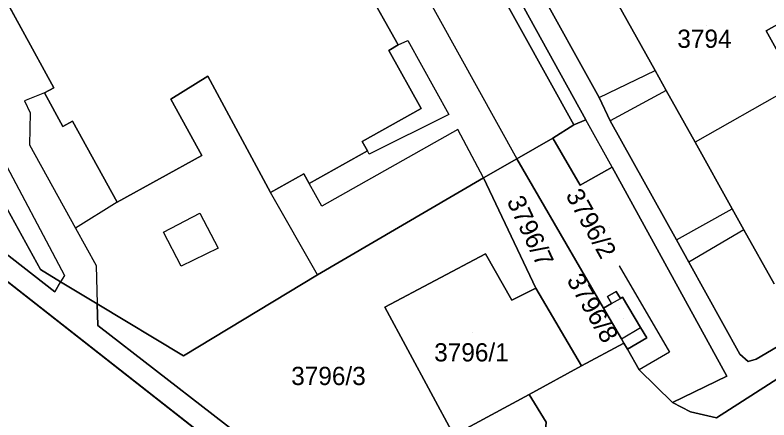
# Model space of a CAD drawing. Extents: x -262715 to -259381, y -1237238 to -1231182.
# Drawn here: x -261574 to -261491.3, y -1235619.2 to -1235574.8 of the extents above; entities that cross this region are included whole.
import ezdxf

# ---------------------------------------------------------------- set-up
doc = ezdxf.new("R2010")
doc.units = 0
for name, color, linetype in [('body_kn', 7, 'Continuous'), ('kladpar_druhypozemkov', 7, 'Continuous'), ('kladpar_hranice', 7, 'Continuous'), ('kladpar_parcelnecisla', 7, 'Continuous'), ('kladpar_plochy', 7, 'Continuous'), ('kladpar_sipky', 7, 'Continuous'), ('zappar_hrandruhpozemk', 7, 'Continuous')]:
    doc.layers.add(name, color=color, linetype=linetype)

msp = doc.modelspace()

# ---------------------------------------------------------------- linework, layer by layer
at = {"layer": 'body_kn'}
for p, q in [((-261491.62, -1235576.51), (-261491.62, -1235576.51)), ((-261532, -1235578.05), (-261532, -1235578.05)), ((-261532, -1235578.05), (-261532, -1235578.05)), ((-261530.95, -1235577.58), (-261530.95, -1235577.58)), ((-261533.03, -1235578.67), (-261533.03, -1235578.67)), ((-261503.8, -1235580.87), (-261503.8, -1235580.87)), ((-261552.88, -1235581.48), (-261552.88, -1235581.48)), ((-261569.77, -1235582.75), (-261569.77, -1235582.75)), ((-261502.58, -1235583.06), (-261502.58, -1235583.06)), ((-261502.58, -1235583.06), (-261502.58, -1235583.06)), ((-261570.82, -1235583.33), (-261570.82, -1235583.33)), ((-261570.82, -1235583.33), (-261570.82, -1235583.33)), ((-261509.95, -1235583.84), (-261509.95, -1235583.84)), ((-261509.95, -1235583.84), (-261509.95, -1235583.84)), ((-261573.01, -1235584.2), (-261573.01, -1235584.2)), ((-261556.94, -1235584.01), (-261556.94, -1235584.01)), ((-261572.39, -1235585.51), (-261572.39, -1235585.51)), ((-261529.48, -1235585.05), (-261529.48, -1235585.05)), ((-261526.43, -1235585.7), (-261526.43, -1235585.7)), ((-261511.39, -1235586.29), (-261511.39, -1235586.29)), ((-261508.74, -1235586.37), (-261508.74, -1235586.37)), ((-261568.8, -1235587), (-261568.8, -1235587)), ((-261567.75, -1235586.43), (-261567.75, -1235586.43)), ((-261512.73, -1235586.81), (-261512.73, -1235586.81)), ((-261525.45, -1235587.32), (-261525.45, -1235587.32)), ((-261535.94, -1235588.64), (-261535.94, -1235588.64)), ((-261515.02, -1235588.3), (-261515.02, -1235588.3)), ((-261499.41, -1235588.74), (-261499.41, -1235588.74)), ((-261572.46, -1235589.01), (-261572.46, -1235589.01)), ((-261535.36, -1235589.69), (-261535.36, -1235589.69)), ((-261553.53, -1235590.19), (-261553.53, -1235590.19)), ((-261535.17, -1235590.03), (-261535.17, -1235590.03)), ((-261518.98, -1235590.57), (-261518.98, -1235590.57)), ((-261518.98, -1235590.57), (-261518.98, -1235590.57)), ((-261508.53, -1235591.48), (-261508.53, -1235591.48)), ((-261508.53, -1235591.48), (-261508.53, -1235591.48)), ((-261542.35, -1235592.21), (-261542.35, -1235592.21)), ((-261522.62, -1235592.63), (-261522.62, -1235592.63)), ((-261522.62, -1235592.63), (-261522.62, -1235592.63)), ((-261541.77, -1235593.25), (-261541.77, -1235593.25)), ((-261512.04, -1235593.46), (-261512.04, -1235593.46)), ((-261546.01, -1235594.24), (-261546.01, -1235594.24)), ((-261562.84, -1235595.32), (-261562.84, -1235595.32)), ((-261562.84, -1235595.32), (-261562.84, -1235595.32)), ((-261540.39, -1235595.73), (-261540.39, -1235595.73)), ((-261495.34, -1235596.03), (-261495.34, -1235596.03)), ((-261553.76, -1235596.51), (-261553.76, -1235596.51)), ((-261553.76, -1235596.51), (-261553.76, -1235596.51)), ((-261567.41, -1235598.17), (-261567.41, -1235598.17)), ((-261567.41, -1235598.17), (-261567.41, -1235598.17)), ((-261557.75, -1235598.59), (-261557.75, -1235598.59)), ((-261494.05, -1235598.35), (-261494.05, -1235598.35)), ((-261494.05, -1235598.35), (-261494.05, -1235598.35)), ((-261501.46, -1235599.43), (-261501.46, -1235599.43)), ((-261501.46, -1235599.43), (-261501.46, -1235599.43)), ((-261551.77, -1235600.36), (-261551.77, -1235600.36)), ((-261522.42, -1235600.96), (-261522.42, -1235600.96)), ((-261500.09, -1235601.9), (-261500.09, -1235601.9)), ((-261571.26, -1235602.7), (-261571.26, -1235602.7)), ((-261565.15, -1235602.25), (-261565.15, -1235602.25)), ((-261555.81, -1235602.33), (-261555.81, -1235602.33)), ((-261507.74, -1235602.3), (-261507.74, -1235602.3)), ((-261568.63, -1235603.35), (-261568.63, -1235603.35)), ((-261540.84, -1235603.28), (-261540.84, -1235603.28)), ((-261540.84, -1235603.28), (-261540.84, -1235603.28)), ((-261569.04, -1235604.04), (-261569.04, -1235604.04)), ((-261569.69, -1235605.13), (-261569.69, -1235605.13)), ((-261516.9, -1235604.73), (-261516.9, -1235604.73)), ((-261516.9, -1235604.73), (-261516.9, -1235604.73)), ((-261508.07, -1235605.1), (-261508.07, -1235605.1)), ((-261519.53, -1235606.07), (-261519.53, -1235606.07)), ((-261509.03, -1235605.66), (-261509.03, -1235605.66)), ((-261507.61, -1235605.88), (-261507.61, -1235605.88)), ((-261507.37, -1235605.74), (-261507.37, -1235605.74)), ((-261565.02, -1235606.46), (-261565.02, -1235606.46)), ((-261533.48, -1235606.83), (-261533.48, -1235606.83)), ((-261509.46, -1235606.94), (-261509.46, -1235606.94)), ((-261508.58, -1235606.43), (-261508.58, -1235606.43)), ((-261508.58, -1235606.43), (-261508.58, -1235606.43)), ((-261564.95, -1235608.82), (-261564.95, -1235608.82)), ((-261505.41, -1235609.07), (-261505.41, -1235609.07)), ((-261507.5, -1235610.31), (-261507.5, -1235610.31)), ((-261507.5, -1235610.31), (-261507.5, -1235610.31)), ((-261504.73, -1235610.2), (-261504.73, -1235610.2)), ((-261507.23, -1235610.78), (-261507.23, -1235610.78)), ((-261506.84, -1235611.45), (-261506.84, -1235611.45)), ((-261506.84, -1235611.45), (-261506.84, -1235611.45)), ((-261502.23, -1235611.77), (-261502.23, -1235611.77)), ((-261494.49, -1235611.98), (-261494.49, -1235611.98)), ((-261555.56, -1235612.17), (-261555.56, -1235612.17)), ((-261493.59, -1235612.77), (-261493.59, -1235612.77)), ((-261492.71, -1235612.54), (-261492.71, -1235612.54)), ((-261511.87, -1235613.28), (-261511.87, -1235613.28)), ((-261505.54, -1235613.69), (-261505.54, -1235613.69)), ((-261495.95, -1235614.38), (-261495.95, -1235614.38)), ((-261517.63, -1235616.4), (-261517.63, -1235616.4)), ((-261501.9, -1235617.28), (-261501.9, -1235617.28)), ((-261499.93, -1235618.3), (-261499.93, -1235618.3)), ((-261497.05, -1235618.96), (-261497.05, -1235618.96))]:
    msp.add_line(p, q, dxfattribs=at)
at = {"layer": 'kladpar_druhypozemkov'}
for p, q in [((-261498.2, -1235575.95), (-261498.2, -1235575.95)), ((-261508.83, -1235598.09), (-261508.83, -1235598.09)), ((-261515.85, -1235599.21), (-261515.85, -1235599.21)), ((-261507.7, -1235606.98), (-261507.7, -1235606.98)), ((-261523.85, -1235609.56), (-261523.85, -1235609.56)), ((-261538.65, -1235612.84), (-261538.65, -1235612.84))]:
    msp.add_line(p, q, dxfattribs=at)
at = {"layer": 'kladpar_hranice'}
for points in [[(-261523.57, -1235497.42), (-261467.86, -1235597.89), (-261467.94, -1235599.89), (-261468.87, -1235600.9), (-261470.35, -1235601.84), (-261497.05, -1235618.96), (-261499.93, -1235618.3), (-261501.9, -1235617.28), (-261495.95, -1235614.38), (-261508.53, -1235591.48), (-261512.04, -1235593.46), (-261515.02, -1235588.3), (-261512.73, -1235586.81), (-261511.39, -1235586.29), (-261551.97, -1235512.81)], [(-261550.51, -1235510.92), (-261543.91, -1235522.5), (-261542.56, -1235524.79), (-261535.81, -1235537.35), (-261534.46, -1235539.4), (-261526.96, -1235553.39), (-261525.88, -1235555.27), (-261518.27, -1235568.7), (-261516.93, -1235571.21), (-261509.95, -1235583.84), (-261508.74, -1235586.37), (-261501.46, -1235599.43), (-261500.09, -1235601.9), (-261494.49, -1235611.98), (-261493.59, -1235612.77), (-261492.71, -1235612.54), (-261470.99, -1235599.77)], [(-261470.99, -1235599.77), (-261492.71, -1235612.54), (-261493.59, -1235612.77), (-261494.49, -1235611.98), (-261500.09, -1235601.9), (-261501.46, -1235599.43), (-261508.74, -1235586.37), (-261509.95, -1235583.84), (-261516.93, -1235571.21), (-261518.27, -1235568.7), (-261525.88, -1235555.27), (-261526.96, -1235553.39), (-261534.46, -1235539.4), (-261535.81, -1235537.35), (-261542.56, -1235524.79), (-261543.91, -1235522.5), (-261550.51, -1235510.92)], [(-261551.97, -1235512.81), (-261511.39, -1235586.29), (-261512.73, -1235586.81), (-261553.12, -1235514.02), (-261594.9, -1235515.2), (-261595.41, -1235514.45), (-261594.77, -1235513.5), (-261593.78, -1235513.16), (-261554.52, -1235511.81), (-261553.17, -1235512.03), (-261551.97, -1235512.81)], [(-261553.12, -1235514.02), (-261512.73, -1235586.81), (-261515.02, -1235588.3), (-261518.98, -1235590.57), (-261522.62, -1235592.63), (-261540.84, -1235603.28), (-261555.56, -1235612.17), (-261565.02, -1235606.46), (-261569.04, -1235604.04), (-261571.26, -1235602.7), (-261596.64, -1235556.57)], [(-261538.78, -1235519.77), (-261537.53, -1235522.05), (-261534.46, -1235527.64), (-261530.62, -1235534.67), (-261529.45, -1235536.8), (-261526.08, -1235542.94), (-261521.81, -1235550.74), (-261520.83, -1235552.53), (-261517.57, -1235558.48), (-261516.57, -1235557.97), (-261512.33, -1235565.58), (-261511.04, -1235567.89), (-261507.89, -1235573.54), (-261503.8, -1235580.87), (-261502.58, -1235583.06), (-261499.41, -1235588.74), (-261495.34, -1235596.03), (-261494.05, -1235598.35), (-261490.75, -1235604.27)], [(-261490.75, -1235604.27), (-261494.05, -1235598.35), (-261495.34, -1235596.03), (-261499.41, -1235588.74), (-261502.58, -1235583.06), (-261503.8, -1235580.87), (-261507.89, -1235573.54), (-261511.04, -1235567.89), (-261512.33, -1235565.58), (-261516.57, -1235557.97), (-261506.53, -1235552.44), (-261505.44, -1235551.66)], [(-261596.64, -1235556.57), (-261571.26, -1235602.7), (-261569.04, -1235604.04), (-261569.69, -1235605.13), (-261599.49, -1235581.88), (-261596.64, -1235556.57)], [(-261576.62, -1235570.31), (-261569.77, -1235582.75), (-261570.82, -1235583.33), (-261568.8, -1235587), (-261567.75, -1235586.43), (-261562.84, -1235595.32), (-261553.53, -1235590.19), (-261556.94, -1235584.01), (-261552.88, -1235581.48), (-261546.01, -1235594.24), (-261542.35, -1235592.21), (-261541.77, -1235593.25), (-261535.36, -1235589.69), (-261535.94, -1235588.64), (-261529.48, -1235585.05), (-261533.03, -1235578.67), (-261532, -1235578.05), (-261535.62, -1235571.58)], [(-261535.62, -1235571.58), (-261532, -1235578.05), (-261533.03, -1235578.67), (-261529.48, -1235585.05), (-261535.94, -1235588.64), (-261535.36, -1235589.69), (-261541.77, -1235593.25), (-261542.35, -1235592.21), (-261546.01, -1235594.24), (-261552.88, -1235581.48), (-261556.94, -1235584.01), (-261553.53, -1235590.19), (-261562.84, -1235595.32), (-261567.75, -1235586.43), (-261568.8, -1235587), (-261570.82, -1235583.33), (-261569.77, -1235582.75), (-261576.62, -1235570.31)], [(-261488.33, -1235582.45), (-261491.62, -1235576.51), (-261489.52, -1235575.34)], [(-261489.52, -1235575.34), (-261491.62, -1235576.51), (-261488.33, -1235582.45)], [(-261599.49, -1235581.88), (-261569.69, -1235605.13), (-261569.04, -1235604.04), (-261565.02, -1235606.46), (-261564.95, -1235608.82), (-261533.33, -1235633.33), (-261531.45, -1235634.13), (-261529.31, -1235633.67), (-261516.92, -1235626.44)], [(-261516.92, -1235626.44), (-261517.7, -1235629.65), (-261528.47, -1235636.03), (-261529.54, -1235636.92), (-261529.52, -1235638.29), (-261522.78, -1235650.45), (-261523.61, -1235653.8), (-261531.84, -1235639.05), (-261532.99, -1235637.25), (-261534.11, -1235635.98), (-261599.67, -1235584.6)], [(-261599.67, -1235584.6), (-261534.11, -1235635.98), (-261532.99, -1235637.25), (-261531.84, -1235639.05), (-261523.61, -1235653.8), (-261528.67, -1235673.96), (-261523.47, -1235680.3), (-261525.77, -1235691.13), (-261529.9, -1235712.92), (-261530.15, -1235714.49), (-261534.93, -1235724.95), (-261542.63, -1235735.74), (-261559.12, -1235754.12), (-261578.73, -1235770.3)], [(-261508.53, -1235591.48), (-261495.95, -1235614.38), (-261501.9, -1235617.28), (-261505.54, -1235613.69), (-261506.84, -1235611.45), (-261504.73, -1235610.2), (-261505.41, -1235609.07), (-261507.37, -1235605.74), (-261507.61, -1235605.88), (-261508.07, -1235605.1), (-261509.03, -1235605.66), (-261508.58, -1235606.43), (-261509.46, -1235606.94), (-261518.98, -1235590.57), (-261515.02, -1235588.3), (-261512.04, -1235593.46), (-261508.53, -1235591.48)], [(-261518.98, -1235590.57), (-261509.46, -1235606.94), (-261507.5, -1235610.31), (-261507.23, -1235610.78), (-261511.87, -1235613.28), (-261516.9, -1235604.73), (-261522.62, -1235592.63), (-261518.98, -1235590.57)], [(-261522.62, -1235592.63), (-261516.9, -1235604.73), (-261519.53, -1235606.07), (-261522.42, -1235600.96), (-261533.48, -1235606.83), (-261525.88, -1235620.85), (-261517.63, -1235616.4), (-261515.75, -1235619.43), (-261516, -1235622.66), (-261516.92, -1235626.44), (-261529.31, -1235633.67), (-261531.45, -1235634.13), (-261533.33, -1235633.33), (-261564.95, -1235608.82), (-261565.02, -1235606.46), (-261555.56, -1235612.17), (-261540.84, -1235603.28), (-261522.62, -1235592.63)], [(-261516.9, -1235604.73), (-261511.87, -1235613.28), (-261517.63, -1235616.4), (-261525.88, -1235620.85), (-261533.48, -1235606.83), (-261522.42, -1235600.96), (-261519.53, -1235606.07), (-261516.9, -1235604.73)], [(-261490.07, -1235621.03), (-261503.77, -1235628.58), (-261508.89, -1235632.68), (-261512.59, -1235638.96), (-261516.37, -1235649.47), (-261518.99, -1235660.5), (-261523.47, -1235680.3), (-261528.67, -1235673.96), (-261523.61, -1235653.8), (-261522.78, -1235650.45), (-261518.78, -1235634.37), (-261517.7, -1235629.65), (-261516.92, -1235626.44), (-261516, -1235622.66), (-261515.75, -1235619.43), (-261517.63, -1235616.4), (-261511.87, -1235613.28), (-261507.23, -1235610.78), (-261506.84, -1235611.45), (-261505.54, -1235613.69), (-261501.9, -1235617.28), (-261499.93, -1235618.3), (-261497.05, -1235618.96), (-261470.35, -1235601.84)], [(-261506.84, -1235611.45), (-261507.23, -1235610.78), (-261507.5, -1235610.31), (-261509.46, -1235606.94), (-261508.58, -1235606.43), (-261509.03, -1235605.66), (-261508.07, -1235605.1), (-261507.61, -1235605.88), (-261507.37, -1235605.74), (-261505.41, -1235609.07), (-261504.73, -1235610.2), (-261506.84, -1235611.45)]]:
    msp.add_lwpolyline(points, dxfattribs=at)
at = {"layer": 'kladpar_plochy'}
for p, q in [((-261553.12, -1235514.02), (-261512.73, -1235586.81)), ((-261571.26, -1235602.7), (-261596.64, -1235556.57)), ((-261576.62, -1235570.31), (-261569.77, -1235582.75)), ((-261532, -1235578.05), (-261535.62, -1235571.58)), ((-261533.03, -1235578.67), (-261532, -1235578.05)), ((-261529.48, -1235585.05), (-261533.03, -1235578.67)), ((-261556.94, -1235584.01), (-261552.88, -1235581.48)), ((-261552.88, -1235581.48), (-261546.01, -1235594.24)), ((-261569.77, -1235582.75), (-261570.82, -1235583.33)), ((-261570.82, -1235583.33), (-261568.8, -1235587)), ((-261599.67, -1235584.6), (-261534.11, -1235635.98)), ((-261553.53, -1235590.19), (-261556.94, -1235584.01)), ((-261535.94, -1235588.64), (-261529.48, -1235585.05)), ((-261568.8, -1235587), (-261567.75, -1235586.43)), ((-261567.75, -1235586.43), (-261562.84, -1235595.32)), ((-261512.73, -1235586.81), (-261515.02, -1235588.3)), ((-261535.36, -1235589.69), (-261535.94, -1235588.64)), ((-261515.02, -1235588.3), (-261518.98, -1235590.57)), ((-261541.77, -1235593.25), (-261535.36, -1235589.69)), ((-261562.84, -1235595.32), (-261553.53, -1235590.19)), ((-261518.98, -1235590.57), (-261522.62, -1235592.63)), ((-261546.01, -1235594.24), (-261542.35, -1235592.21)), ((-261542.35, -1235592.21), (-261541.77, -1235593.25)), ((-261522.62, -1235592.63), (-261540.84, -1235603.28)), ((-261569.04, -1235604.04), (-261571.26, -1235602.7)), ((-261540.84, -1235603.28), (-261555.56, -1235612.17)), ((-261565.02, -1235606.46), (-261569.04, -1235604.04)), ((-261555.56, -1235612.17), (-261565.02, -1235606.46))]:
    msp.add_line(p, q, dxfattribs=at)
for points in [[(-261523.57, -1235497.42), (-261467.86, -1235597.89), (-261467.94, -1235599.89), (-261468.87, -1235600.9), (-261470.35, -1235601.84), (-261497.05, -1235618.96), (-261499.93, -1235618.3), (-261501.9, -1235617.28), (-261495.95, -1235614.38), (-261508.53, -1235591.48), (-261512.04, -1235593.46), (-261515.02, -1235588.3), (-261512.73, -1235586.81), (-261511.39, -1235586.29), (-261551.97, -1235512.81)], [(-261550.51, -1235510.92), (-261543.91, -1235522.5), (-261542.56, -1235524.79), (-261535.81, -1235537.35), (-261534.46, -1235539.4), (-261526.96, -1235553.39), (-261525.88, -1235555.27), (-261518.27, -1235568.7), (-261516.93, -1235571.21), (-261509.95, -1235583.84), (-261508.74, -1235586.37), (-261501.46, -1235599.43), (-261500.09, -1235601.9), (-261494.49, -1235611.98), (-261493.59, -1235612.77), (-261492.71, -1235612.54), (-261470.99, -1235599.77)], [(-261470.99, -1235599.77), (-261492.71, -1235612.54), (-261493.59, -1235612.77), (-261494.49, -1235611.98), (-261500.09, -1235601.9), (-261501.46, -1235599.43), (-261508.74, -1235586.37), (-261509.95, -1235583.84), (-261516.93, -1235571.21), (-261518.27, -1235568.7), (-261525.88, -1235555.27), (-261526.96, -1235553.39), (-261534.46, -1235539.4), (-261535.81, -1235537.35), (-261542.56, -1235524.79), (-261543.91, -1235522.5), (-261550.51, -1235510.92)], [(-261538.78, -1235519.77), (-261537.53, -1235522.05), (-261534.46, -1235527.64), (-261530.62, -1235534.67), (-261529.45, -1235536.8), (-261526.08, -1235542.94), (-261521.81, -1235550.74), (-261520.83, -1235552.53), (-261517.57, -1235558.48), (-261516.57, -1235557.97), (-261512.33, -1235565.58), (-261511.04, -1235567.89), (-261507.89, -1235573.54), (-261503.8, -1235580.87), (-261502.58, -1235583.06), (-261499.41, -1235588.74), (-261495.34, -1235596.03), (-261494.05, -1235598.35), (-261490.75, -1235604.27)], [(-261490.75, -1235604.27), (-261494.05, -1235598.35), (-261495.34, -1235596.03), (-261499.41, -1235588.74), (-261502.58, -1235583.06), (-261503.8, -1235580.87), (-261507.89, -1235573.54), (-261511.04, -1235567.89), (-261512.33, -1235565.58), (-261516.57, -1235557.97), (-261506.53, -1235552.44), (-261505.44, -1235551.66), (-261501.93, -1235557.96), (-261499.82, -1235556.79), (-261498.82, -1235558.6), (-261497.97, -1235560.13), (-261500.08, -1235561.3), (-261496.78, -1235567.24), (-261493.47, -1235573.19), (-261491.37, -1235572.03), (-261490.37, -1235573.81)], [(-261535.62, -1235571.58), (-261532, -1235578.05), (-261533.03, -1235578.67), (-261529.48, -1235585.05), (-261535.94, -1235588.64), (-261535.36, -1235589.69), (-261541.77, -1235593.25), (-261542.35, -1235592.21), (-261546.01, -1235594.24), (-261552.88, -1235581.48), (-261556.94, -1235584.01), (-261553.53, -1235590.19), (-261562.84, -1235595.32), (-261567.75, -1235586.43), (-261568.8, -1235587), (-261570.82, -1235583.33), (-261569.77, -1235582.75), (-261576.62, -1235570.31)], [(-261488.33, -1235582.45), (-261491.62, -1235576.51), (-261489.52, -1235575.34)], [(-261489.52, -1235575.34), (-261491.62, -1235576.51), (-261488.33, -1235582.45)], [(-261599.49, -1235581.88), (-261569.69, -1235605.13), (-261569.04, -1235604.04), (-261565.02, -1235606.46), (-261564.95, -1235608.82), (-261533.33, -1235633.33), (-261531.45, -1235634.13), (-261529.31, -1235633.67), (-261516.92, -1235626.44), (-261517.7, -1235629.65), (-261528.47, -1235636.03), (-261529.54, -1235636.92), (-261529.52, -1235638.29), (-261522.78, -1235650.45), (-261523.61, -1235653.8), (-261531.84, -1235639.05), (-261532.99, -1235637.25), (-261534.11, -1235635.98), (-261599.67, -1235584.6)], [(-261490.07, -1235621.03), (-261503.77, -1235628.58), (-261508.89, -1235632.68), (-261512.59, -1235638.96), (-261516.37, -1235649.47), (-261518.99, -1235660.5), (-261523.47, -1235680.3), (-261528.67, -1235673.96), (-261523.61, -1235653.8), (-261522.78, -1235650.45), (-261518.78, -1235634.37), (-261517.7, -1235629.65), (-261516.92, -1235626.44), (-261516, -1235622.66), (-261515.75, -1235619.43), (-261517.63, -1235616.4), (-261511.87, -1235613.28), (-261507.23, -1235610.78), (-261506.84, -1235611.45), (-261505.54, -1235613.69), (-261501.9, -1235617.28), (-261499.93, -1235618.3), (-261497.05, -1235618.96), (-261470.35, -1235601.84)]]:
    msp.add_lwpolyline(points, dxfattribs=at)
for points in [[(-261551.97, -1235512.81), (-261511.39, -1235586.29), (-261512.73, -1235586.81), (-261553.12, -1235514.02), (-261594.9, -1235515.2), (-261595.41, -1235514.45), (-261594.77, -1235513.5), (-261593.78, -1235513.16), (-261554.52, -1235511.81), (-261553.17, -1235512.03)], [(-261596.64, -1235556.57), (-261571.26, -1235602.7), (-261569.04, -1235604.04), (-261569.69, -1235605.13), (-261599.49, -1235581.88)], [(-261508.53, -1235591.48), (-261495.95, -1235614.38), (-261501.9, -1235617.28), (-261505.54, -1235613.69), (-261506.84, -1235611.45), (-261504.73, -1235610.2), (-261505.41, -1235609.07), (-261507.37, -1235605.74), (-261507.61, -1235605.88), (-261508.07, -1235605.1), (-261509.03, -1235605.66), (-261508.58, -1235606.43), (-261509.46, -1235606.94), (-261518.98, -1235590.57), (-261515.02, -1235588.3), (-261512.04, -1235593.46)], [(-261518.98, -1235590.57), (-261509.46, -1235606.94), (-261507.5, -1235610.31), (-261507.23, -1235610.78), (-261511.87, -1235613.28), (-261516.9, -1235604.73), (-261522.62, -1235592.63)], [(-261522.62, -1235592.63), (-261516.9, -1235604.73), (-261519.53, -1235606.07), (-261522.42, -1235600.96), (-261533.48, -1235606.83), (-261525.88, -1235620.85), (-261517.63, -1235616.4), (-261515.75, -1235619.43), (-261516, -1235622.66), (-261516.92, -1235626.44), (-261529.31, -1235633.67), (-261531.45, -1235634.13), (-261533.33, -1235633.33), (-261564.95, -1235608.82), (-261565.02, -1235606.46), (-261555.56, -1235612.17), (-261540.84, -1235603.28)], [(-261516.9, -1235604.73), (-261511.87, -1235613.28), (-261517.63, -1235616.4), (-261525.88, -1235620.85), (-261533.48, -1235606.83), (-261522.42, -1235600.96), (-261519.53, -1235606.07)], [(-261506.84, -1235611.45), (-261507.23, -1235610.78), (-261507.5, -1235610.31), (-261509.46, -1235606.94), (-261508.58, -1235606.43), (-261509.03, -1235605.66), (-261508.07, -1235605.1), (-261507.61, -1235605.88), (-261507.37, -1235605.74), (-261505.41, -1235609.07), (-261504.73, -1235610.2)]]:
    msp.add_lwpolyline(points, close=True, dxfattribs=at)
at = {"layer": 'kladpar_sipky'}
msp.add_line((-261507.32, -1235608.06), (-261507.32, -1235608.06), dxfattribs=at)
at = {"layer": 'zappar_hrandruhpozemk'}
for p, q in [((-261596.4, -1235550.86), (-261568.63, -1235603.35)), ((-261532, -1235578.05), (-261530.95, -1235577.58)), ((-261530.95, -1235577.58), (-261526.43, -1235585.7)), ((-261509.95, -1235583.84), (-261503.8, -1235580.87)), ((-261502.58, -1235583.06), (-261508.74, -1235586.37)), ((-261488.33, -1235582.45), (-261499.41, -1235588.74)), ((-261508.53, -1235591.48), (-261511.39, -1235586.29)), ((-261525.45, -1235587.32), (-261540.39, -1235595.73)), ((-261522.62, -1235592.63), (-261525.45, -1235587.32)), ((-261540.39, -1235595.73), (-261541.77, -1235593.25)), ((-261540.84, -1235603.28), (-261546.01, -1235594.24)), ((-261562.84, -1235595.32), (-261567.41, -1235598.17)), ((-261501.46, -1235599.43), (-261495.34, -1235596.03)), ((-261553.76, -1235596.51), (-261551.77, -1235600.36)), ((-261567.41, -1235598.17), (-261565.15, -1235602.25)), ((-261494.05, -1235598.35), (-261500.09, -1235601.9)), ((-261551.77, -1235600.36), (-261555.81, -1235602.33)), ((-261565.15, -1235602.25), (-261565.02, -1235606.46)), ((-261507.74, -1235602.3), (-261502.23, -1235611.77)), ((-261568.63, -1235603.35), (-261569.04, -1235604.04)), ((-261508.58, -1235606.43), (-261507.61, -1235605.88)), ((-261507.5, -1235610.31), (-261505.41, -1235609.07)), ((-261502.23, -1235611.77), (-261505.54, -1235613.69))]:
    msp.add_line(p, q, dxfattribs=at)
for points in [[(-261555.36, -1235550.08), (-261544.83, -1235543.89), (-261518.98, -1235590.57)], [(-261570.82, -1235583.33), (-261573.01, -1235584.2), (-261572.39, -1235585.51), (-261572.46, -1235589.01), (-261567.41, -1235598.17)], [(-261526.43, -1235585.7), (-261535.17, -1235590.03), (-261535.36, -1235589.69)], [(-261555.81, -1235602.33), (-261557.75, -1235598.59), (-261553.76, -1235596.51)]]:
    msp.add_lwpolyline(points, dxfattribs=at)

# ---------------------------------------------------------------- texts
at = {"layer": 'kladpar_parcelnecisla'}
for s, p in [('3794', (-261501.365, -1235578.38)), ('3796/1', (-261528.046, -1235612.78)), ('3796/3', (-261543.737, -1235615.37))]:
    msp.add_text(s, height=2, dxfattribs=at).set_placement(p)
for s, rotation, p in [('3796/2', 299, (-261513.675, -1235594.539)), ('3796/7', 295, (-261520.119, -1235595.18)), ('3796/8', 300, (-261513.56, -1235603.862))]:
    msp.add_text(s, height=2, rotation=rotation, dxfattribs=at).set_placement(p)

doc.saveas('drawing.dxf')
